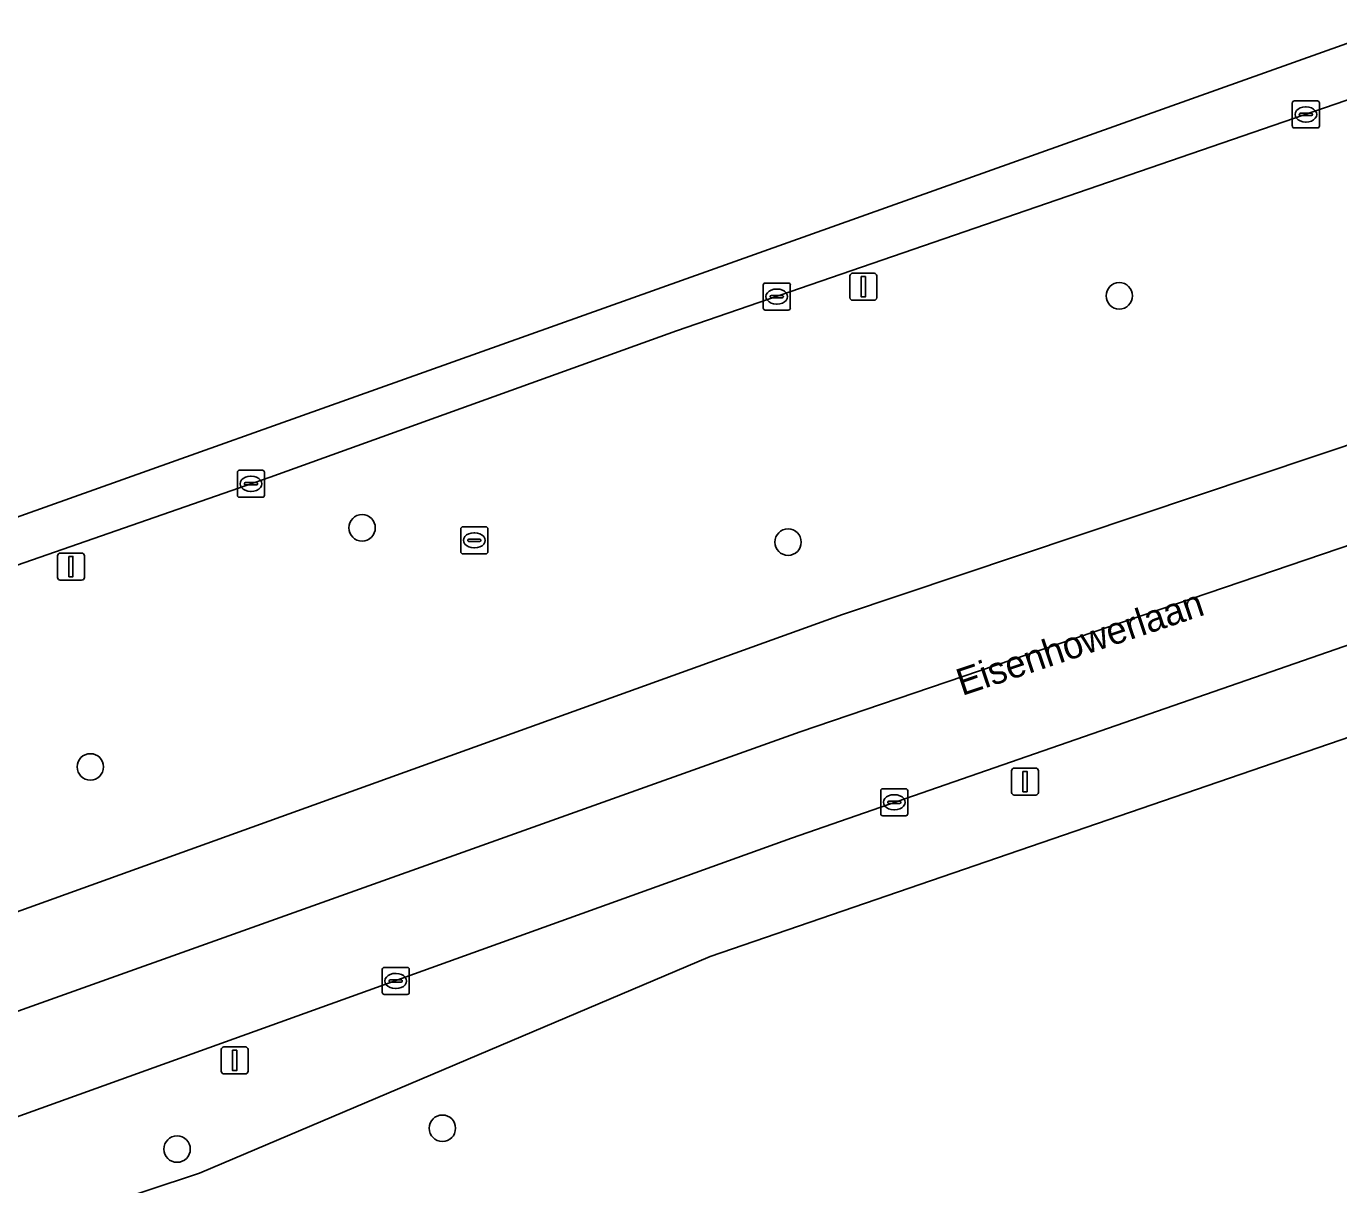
# Model space of a CAD drawing. Extents: x 162879 to 165540, y 384011 to 385181.
# Drawn here: x 164345.74 to 164394.26, y 385002.81 to 385045.62 of the extents above; entities that cross this region are included whole.
import ezdxf

# ---------------------------------------------------------------- set-up
doc = ezdxf.new("R2010")
doc.units = 0
for name, color, linetype in [('IMGEO_Berm_groen', 7, 'Continuous'), ('IMGEO_Boom', 7, 'Continuous'), ('IMGEO_Groenvoorziening', 7, 'Continuous'), ('IMGEO_Kolk', 7, 'Continuous'), ('IMGEO_Lichtmast', 7, 'Continuous'), ('IMGEO_Loofbos', 7, 'Continuous'), ('IMGEO_Openbare_ruimte_label', 7, 'Continuous'), ('IMGEO_Rijbaan_regionaal_gesloten', 7, 'Continuous'), ('IMGEO_Rioolput', 7, 'Continuous')]:
    doc.layers.add(name, color=color, linetype=linetype)

msp = doc.modelspace()

# ---------------------------------------------------------------- linework, layer by layer
at = {"layer": 'IMGEO_Berm_groen'}
for points in [[(164400.207, 385044.838), (164369.772, 385034.365), (164354.758, 385028.962), (164337.137, 385022.833), (164335.838, 385022.381), (164297.651, 385007.997), (164277.196, 385000), (164264.421, 384994.924), (164251.056, 384989.614), (164246.208, 384987.688), (164232.097, 384981.813), (164229.483, 384980.703), (164204.447, 384970.197), (164201.656, 384969.026), (164192.181, 384964.916), (164146.558, 384944.405)], [(164149.304, 384932.387), (164167.623, 384940.868), (164194.28, 384952.4), (164204.946, 384957.301), (164210.03, 384959.452), (164234.062, 384969.617), (164234.489, 384969.798), (164236.693, 384970.685), (164237.042, 384970.826), (164257.501, 384979.179), (164310.01, 385000), (164317.921, 385003.173), (164331.941, 385008.048), (164375.909, 385023.887), (164413.077, 385036.341)]]:
    msp.add_lwpolyline(points, dxfattribs=at)
at = {"layer": 'IMGEO_Boom'}
for centre in [(164386.145, 385035.66), (164358.152, 385027.085), (164373.899, 385026.557), (164348.108, 385018.249), (164361.121, 385004.892), (164351.313, 385004.123)]:
    msp.add_circle(centre, 0.489, dxfattribs=at)
at = {"layer": 'IMGEO_Groenvoorziening'}
msp.add_lwpolyline([(164410.359, 385028.217), (164374.033, 385015.61), (164330.634, 385000), (164321.242, 384996.622), (164316.964, 384994.787), (164299.342, 384985.734), (164342.378, 385000), (164352.149, 385003.239), (164371.015, 385011.241), (164402.062, 385021.895)], dxfattribs=at)
at = {"layer": 'IMGEO_Kolk'}
for p, q in [((164392.541, 385041.938), (164392.541, 385042.79)), ((164392.616, 385042.864), (164393.468, 385042.864)), ((164393.029, 385042.644), (164393.054, 385042.644)), ((164393.542, 385042.79), (164393.542, 385041.938)), ((164392.8, 385042.358), (164392.8, 385042.37)), ((164393.238, 385042.321), (164392.84, 385042.321)), ((164392.843, 385042.407), (164393.241, 385042.407)), ((164393.052, 385042.084), (164393.027, 385042.084)), ((164393.284, 385042.37), (164393.284, 385042.358)), ((164393.468, 385041.864), (164392.616, 385041.864)), ((164372.983, 385035.206), (164372.983, 385036.058)), ((164373.058, 385036.132), (164373.91, 385036.132)), ((164373.471, 385035.912), (164373.496, 385035.912)), ((164373.984, 385036.058), (164373.984, 385035.206)), ((164373.242, 385035.626), (164373.242, 385035.638)), ((164373.68, 385035.589), (164373.282, 385035.589)), ((164373.285, 385035.675), (164373.683, 385035.675)), ((164373.494, 385035.352), (164373.469, 385035.352)), ((164373.726, 385035.638), (164373.726, 385035.626)), ((164373.91, 385035.132), (164373.058, 385035.132)), ((164353.544, 385028.287), (164353.544, 385029.139)), ((164353.619, 385029.213), (164354.471, 385029.213)), ((164354.032, 385028.993), (164354.057, 385028.993)), ((164354.545, 385029.139), (164354.545, 385028.287)), ((164353.803, 385028.707), (164353.803, 385028.719)), ((164354.241, 385028.67), (164353.843, 385028.67)), ((164353.846, 385028.756), (164354.244, 385028.756)), ((164354.287, 385028.719), (164354.287, 385028.707)), ((164354.471, 385028.213), (164353.619, 385028.213)), ((164354.055, 385028.433), (164354.03, 385028.433)), ((164377.324, 385016.515), (164377.324, 385017.367)), ((164377.399, 385017.441), (164378.251, 385017.441)), ((164378.325, 385017.367), (164378.325, 385016.515)), ((164377.583, 385016.935), (164377.583, 385016.947)), ((164378.021, 385016.898), (164377.623, 385016.898)), ((164377.626, 385016.984), (164378.024, 385016.984)), ((164377.812, 385017.221), (164377.837, 385017.221)), ((164378.067, 385016.947), (164378.067, 385016.935)), ((164378.251, 385016.441), (164377.399, 385016.441)), ((164377.835, 385016.661), (164377.81, 385016.661)), ((164358.898, 385009.911), (164358.898, 385010.763)), ((164358.973, 385010.837), (164359.825, 385010.837)), ((164359.386, 385010.617), (164359.411, 385010.617)), ((164359.899, 385010.763), (164359.899, 385009.911)), ((164359.157, 385010.331), (164359.157, 385010.343)), ((164359.595, 385010.294), (164359.197, 385010.294)), ((164359.2, 385010.38), (164359.598, 385010.38)), ((164359.409, 385010.057), (164359.384, 385010.057)), ((164359.641, 385010.343), (164359.641, 385010.331)), ((164359.825, 385009.837), (164358.973, 385009.837))]:
    msp.add_line(p, q, dxfattribs=at)
for points in [[(164392.541, 385041.938), (164392.541, 385042.79)], [(164392.616, 385042.864), (164393.468, 385042.864)], [(164393.542, 385042.79), (164393.542, 385041.938)], [(164393.468, 385041.864), (164392.616, 385041.864)], [(164372.983, 385035.206), (164372.983, 385036.058)], [(164373.058, 385036.132), (164373.91, 385036.132)], [(164373.984, 385036.058), (164373.984, 385035.206)], [(164373.91, 385035.132), (164373.058, 385035.132)], [(164353.544, 385028.287), (164353.544, 385029.139)], [(164353.619, 385029.213), (164354.471, 385029.213)], [(164354.545, 385029.139), (164354.545, 385028.287)], [(164354.471, 385028.213), (164353.619, 385028.213)], [(164377.324, 385016.515), (164377.324, 385017.367)], [(164377.399, 385017.441), (164378.251, 385017.441)], [(164378.325, 385017.367), (164378.325, 385016.515)], [(164378.251, 385016.441), (164377.399, 385016.441)], [(164358.898, 385009.911), (164358.898, 385010.763)], [(164358.973, 385010.837), (164359.825, 385010.837)], [(164359.899, 385010.763), (164359.899, 385009.911)], [(164359.825, 385009.837), (164358.973, 385009.837)]]:
    msp.add_lwpolyline(points, dxfattribs=at)
for centre, radius, start, end in [((164392.618, 385042.788), 0.0765, 91.552, 178.448), ((164392.618, 385042.788), 0.0765, 91.552, 178.448), ((164393.466, 385042.788), 0.0765, 1.552, 88.448), ((164393.466, 385042.788), 0.0765, 1.552, 88.448), ((164392.84, 385042.367), 0.0403, 85.8775, 175.7526), ((164392.837, 385042.357), 0.0366, 178.938, 274.7102), ((164393.241, 385042.364), 0.043, 264.8664, 352.4533), ((164393.245, 385042.369), 0.0386, 1.7309, 96.639), ((164392.618, 385041.94), 0.0765, 181.552, 268.448), ((164392.618, 385041.94), 0.0765, 181.552, 268.448), ((164393.466, 385041.94), 0.0765, 271.552, 358.448), ((164393.466, 385041.94), 0.0765, 271.552, 358.448), ((164373.06, 385036.056), 0.0765, 91.552, 178.448), ((164373.06, 385036.056), 0.0765, 91.552, 178.448), ((164373.908, 385036.056), 0.0765, 1.552, 88.448), ((164373.908, 385036.056), 0.0765, 1.552, 88.448), ((164373.282, 385035.635), 0.0403, 85.8775, 175.7526), ((164373.279, 385035.625), 0.0366, 178.938, 274.7102), ((164373.683, 385035.632), 0.043, 264.8664, 352.4533), ((164373.687, 385035.637), 0.0386, 1.7309, 96.639), ((164373.06, 385035.208), 0.0765, 181.552, 268.448), ((164373.06, 385035.208), 0.0765, 181.552, 268.448), ((164373.908, 385035.208), 0.0765, 271.552, 358.448), ((164373.908, 385035.208), 0.0765, 271.552, 358.448), ((164353.621, 385029.137), 0.0765, 91.552, 178.448), ((164353.621, 385029.137), 0.0765, 91.552, 178.448), ((164354.469, 385029.137), 0.0765, 1.552, 88.448), ((164354.469, 385029.137), 0.0765, 1.552, 88.448), ((164353.843, 385028.716), 0.0403, 85.8775, 175.7526), ((164353.84, 385028.706), 0.0366, 178.938, 274.7102), ((164354.244, 385028.713), 0.043, 264.8664, 352.4533), ((164354.248, 385028.718), 0.0386, 1.7309, 96.639), ((164353.621, 385028.289), 0.0765, 181.552, 268.448), ((164353.621, 385028.289), 0.0765, 181.552, 268.448), ((164354.469, 385028.289), 0.0765, 271.552, 358.448), ((164354.469, 385028.289), 0.0765, 271.552, 358.448), ((164377.401, 385017.365), 0.0765, 91.552, 178.448), ((164377.401, 385017.365), 0.0765, 91.552, 178.448), ((164378.249, 385017.365), 0.0765, 1.552, 88.448), ((164378.249, 385017.365), 0.0765, 1.552, 88.448), ((164377.623, 385016.944), 0.0403, 85.8775, 175.7526), ((164377.62, 385016.934), 0.0366, 178.938, 274.7102), ((164378.024, 385016.941), 0.043, 264.8664, 352.4533), ((164378.028, 385016.946), 0.0386, 1.7309, 96.639), ((164377.401, 385016.517), 0.0765, 181.552, 268.448), ((164377.401, 385016.517), 0.0765, 181.552, 268.448), ((164378.249, 385016.517), 0.0765, 271.552, 358.448), ((164378.249, 385016.517), 0.0765, 271.552, 358.448), ((164358.975, 385010.761), 0.0765, 91.552, 178.448), ((164358.975, 385010.761), 0.0765, 91.552, 178.448), ((164359.823, 385010.761), 0.0765, 1.552, 88.448), ((164359.823, 385010.761), 0.0765, 1.552, 88.448), ((164359.197, 385010.34), 0.0403, 85.8775, 175.7526), ((164359.194, 385010.33), 0.0366, 178.938, 274.7102), ((164359.598, 385010.337), 0.043, 264.8664, 352.4533), ((164359.602, 385010.342), 0.0386, 1.7309, 96.639), ((164358.975, 385009.913), 0.0765, 181.552, 268.448), ((164358.975, 385009.913), 0.0765, 181.552, 268.448), ((164359.823, 385009.913), 0.0765, 271.552, 358.448), ((164359.823, 385009.913), 0.0765, 271.552, 358.448)]:
    msp.add_arc(centre, radius, start, end, dxfattribs=at)
for centre, major_axis, ratio, start_param, end_param in [((164393.028, 385042.364), (-0.387, 0.002), 0.722429, 4.712389, 7.853982), ((164393.053, 385042.364), (-0.39, 0.002), 0.717154, 1.570796, 4.712389), ((164373.47, 385035.632), (-0.387, 0.002), 0.722429, 4.712389, 7.853982), ((164373.495, 385035.632), (-0.39, 0.002), 0.717154, 1.570796, 4.712389), ((164354.031, 385028.713), (-0.387, 0.002), 0.722429, 4.712389, 7.853982), ((164354.056, 385028.713), (-0.39, 0.002), 0.717154, 1.570796, 4.712389), ((164377.811, 385016.941), (-0.387, 0.002), 0.722429, 4.712389, 7.853982), ((164377.836, 385016.941), (-0.39, 0.002), 0.717154, 1.570796, 4.712389), ((164359.385, 385010.337), (-0.387, 0.002), 0.722429, 4.712389, 7.853982), ((164359.41, 385010.337), (-0.39, 0.002), 0.717154, 1.570796, 4.712389)]:
    msp.add_ellipse(centre, major_axis=major_axis, ratio=ratio, start_param=start_param, end_param=end_param, dxfattribs=at)
at = {"layer": 'IMGEO_Lichtmast'}
for p, q in [((164376.188, 385035.594), (164376.188, 385036.394)), ((164376.188, 385036.394), (164376.188, 385035.594)), ((164376.288, 385036.494), (164377.078, 385036.494)), ((164377.078, 385036.494), (164376.288, 385036.494)), ((164377.178, 385036.394), (164377.178, 385035.594)), ((164377.178, 385035.594), (164377.178, 385036.394)), ((164377.078, 385035.494), (164376.288, 385035.494)), ((164376.288, 385035.494), (164377.078, 385035.494)), ((164346.996, 385026.151), (164347.786, 385026.151)), ((164347.786, 385026.151), (164346.996, 385026.151)), ((164346.896, 385025.251), (164346.896, 385026.051)), ((164346.896, 385026.051), (164346.896, 385025.251)), ((164347.886, 385026.051), (164347.886, 385025.251)), ((164347.886, 385025.251), (164347.886, 385026.051)), ((164347.786, 385025.151), (164346.996, 385025.151)), ((164346.996, 385025.151), (164347.786, 385025.151)), ((164382.164, 385017.307), (164382.164, 385018.107)), ((164382.164, 385018.107), (164382.164, 385017.307)), ((164382.264, 385018.207), (164383.054, 385018.207)), ((164383.054, 385018.207), (164382.264, 385018.207)), ((164383.154, 385018.107), (164383.154, 385017.307)), ((164383.154, 385017.307), (164383.154, 385018.107)), ((164383.054, 385017.207), (164382.264, 385017.207)), ((164382.264, 385017.207), (164383.054, 385017.207)), ((164352.948, 385006.999), (164352.948, 385007.799)), ((164352.948, 385007.799), (164352.948, 385006.999)), ((164353.048, 385007.899), (164353.838, 385007.899)), ((164353.838, 385007.899), (164353.048, 385007.899)), ((164353.938, 385007.799), (164353.938, 385006.999)), ((164353.938, 385006.999), (164353.938, 385007.799)), ((164353.838, 385006.899), (164353.048, 385006.899)), ((164353.048, 385006.899), (164353.838, 385006.899))]:
    msp.add_line(p, q, dxfattribs=at)
for points in [[(164376.608, 385036.369), (164376.758, 385036.369), (164376.758, 385035.619), (164376.608, 385035.619), (164376.608, 385036.369)], [(164347.316, 385026.026), (164347.466, 385026.026), (164347.466, 385025.276), (164347.316, 385025.276), (164347.316, 385026.026)], [(164382.584, 385018.082), (164382.734, 385018.082), (164382.734, 385017.332), (164382.584, 385017.332), (164382.584, 385018.082)], [(164353.368, 385007.774), (164353.518, 385007.774), (164353.518, 385007.024), (164353.368, 385007.024), (164353.368, 385007.774)]]:
    msp.add_lwpolyline(points, dxfattribs=at)
for centre, start, end in [((164376.288, 385036.394), 90, 180), ((164376.288, 385036.394), 90, 180), ((164377.078, 385036.394), 0, 90), ((164377.078, 385036.394), 360, 90), ((164376.288, 385035.594), 180, 270), ((164376.288, 385035.594), 180, 270), ((164377.078, 385035.594), 270, 0), ((164377.078, 385035.594), 270, 0), ((164346.996, 385026.051), 90, 180), ((164346.996, 385026.051), 90, 180), ((164347.786, 385026.051), 0, 90), ((164347.786, 385026.051), 360, 90), ((164346.996, 385025.251), 180, 270), ((164346.996, 385025.251), 180, 270), ((164347.786, 385025.251), 270, 0), ((164347.786, 385025.251), 270, 0), ((164382.264, 385018.107), 90, 180), ((164382.264, 385018.107), 90, 180), ((164383.054, 385018.107), 0, 90), ((164383.054, 385018.107), 360, 90), ((164382.264, 385017.307), 180, 270), ((164382.264, 385017.307), 180, 270), ((164383.054, 385017.307), 270, 0), ((164383.054, 385017.307), 270, 0), ((164353.048, 385007.799), 90, 180), ((164353.048, 385007.799), 90, 180), ((164353.838, 385007.799), 0, 90), ((164353.838, 385007.799), 360, 90), ((164353.048, 385006.999), 180, 270), ((164353.048, 385006.999), 180, 270), ((164353.838, 385006.999), 270, 0), ((164353.838, 385006.999), 270, 0)]:
    msp.add_arc(centre, 0.1, start, end, dxfattribs=at)
at = {"layer": 'IMGEO_Loofbos'}
msp.add_lwpolyline([(164402.062, 385021.895), (164371.015, 385011.241), (164352.149, 385003.239), (164342.378, 385000), (164299.342, 384985.734), (164291.808, 384981.989), (164292.389, 384980.423), (164286.658, 384978.193), (164283.023, 384976.779), (164278.834, 384975.149), (164265.945, 384970.391), (164268.752, 384962.051), (164270.889, 384955.7), (164274.981, 384955.358)], dxfattribs=at)
at = {"layer": 'IMGEO_Rijbaan_regionaal_gesloten'}
for points in [[(164396.361, 385045.624), (164310.692, 385015.116), (164264.016, 384996.217), (164264.421, 384994.924), (164277.196, 385000), (164297.651, 385007.997), (164335.838, 385022.381), (164337.137, 385022.833), (164354.758, 385028.962), (164369.772, 385034.365), (164400.207, 385044.838)], [(164413.077, 385036.341), (164375.909, 385023.887), (164331.941, 385008.048), (164317.921, 385003.173), (164310.01, 385000), (164257.501, 384979.179), (164237.042, 384970.826), (164236.693, 384970.685), (164238, 384967.521), (164272.049, 384981.366), (164301.922, 384993.037), (164335.72, 385005.764), (164374.35, 385019.549), (164412.35, 385032.472)], [(164412.35, 385032.472), (164374.35, 385019.549), (164335.72, 385005.764), (164301.922, 384993.037), (164272.049, 384981.366), (164238, 384967.521), (164239.476, 384963.948), (164239.799, 384964.082), (164248.803, 384967.86), (164321.242, 384996.622), (164330.634, 385000), (164374.033, 385015.61), (164410.359, 385028.217)]]:
    msp.add_lwpolyline(points, dxfattribs=at)
at = {"layer": 'IMGEO_Rioolput'}
for p, q in [((164361.802, 385026.197), (164361.802, 385027.049)), ((164361.877, 385027.123), (164362.729, 385027.123)), ((164362.803, 385027.049), (164362.803, 385026.197)), ((164362.061, 385026.617), (164362.061, 385026.629)), ((164362.499, 385026.58), (164362.101, 385026.58)), ((164362.104, 385026.666), (164362.502, 385026.666)), ((164362.29, 385026.903), (164362.315, 385026.903)), ((164362.545, 385026.629), (164362.545, 385026.617)), ((164362.729, 385026.123), (164361.877, 385026.123)), ((164362.313, 385026.343), (164362.288, 385026.343))]:
    msp.add_line(p, q, dxfattribs=at)
for points in [[(164361.802, 385026.197), (164361.802, 385027.049)], [(164361.877, 385027.123), (164362.729, 385027.123)], [(164362.803, 385027.049), (164362.803, 385026.197)], [(164362.729, 385026.123), (164361.877, 385026.123)]]:
    msp.add_lwpolyline(points, dxfattribs=at)
for centre, radius, start, end in [((164361.879, 385027.047), 0.0765, 91.552, 178.448), ((164361.879, 385027.047), 0.0765, 91.552, 178.448), ((164362.727, 385027.047), 0.0765, 1.552, 88.448), ((164362.727, 385027.047), 0.0765, 1.552, 88.448), ((164362.101, 385026.626), 0.0403, 85.8775, 175.7526), ((164362.098, 385026.616), 0.0366, 178.938, 274.7102), ((164362.502, 385026.623), 0.043, 264.8664, 352.4533), ((164362.506, 385026.628), 0.0386, 1.7309, 96.639), ((164361.879, 385026.199), 0.0765, 181.552, 268.448), ((164361.879, 385026.199), 0.0765, 181.552, 268.448), ((164362.727, 385026.199), 0.0765, 271.552, 358.448), ((164362.727, 385026.199), 0.0765, 271.552, 358.448)]:
    msp.add_arc(centre, radius, start, end, dxfattribs=at)
for centre, major_axis, ratio, start_param, end_param in [((164362.289, 385026.623), (-0.387, 0.002), 0.722429, 4.712389, 7.853982), ((164362.314, 385026.623), (-0.39, 0.002), 0.717154, 1.570796, 4.712389)]:
    msp.add_ellipse(centre, major_axis=major_axis, ratio=ratio, start_param=start_param, end_param=end_param, dxfattribs=at)

# ---------------------------------------------------------------- texts
at = {"layer": 'IMGEO_Openbare_ruimte_label'}
msp.add_text('Eisenhowerlaan', height=1, rotation=18.4893, dxfattribs=at).set_placement((164380.332, 385020.866))

doc.saveas('drawing.dxf')
